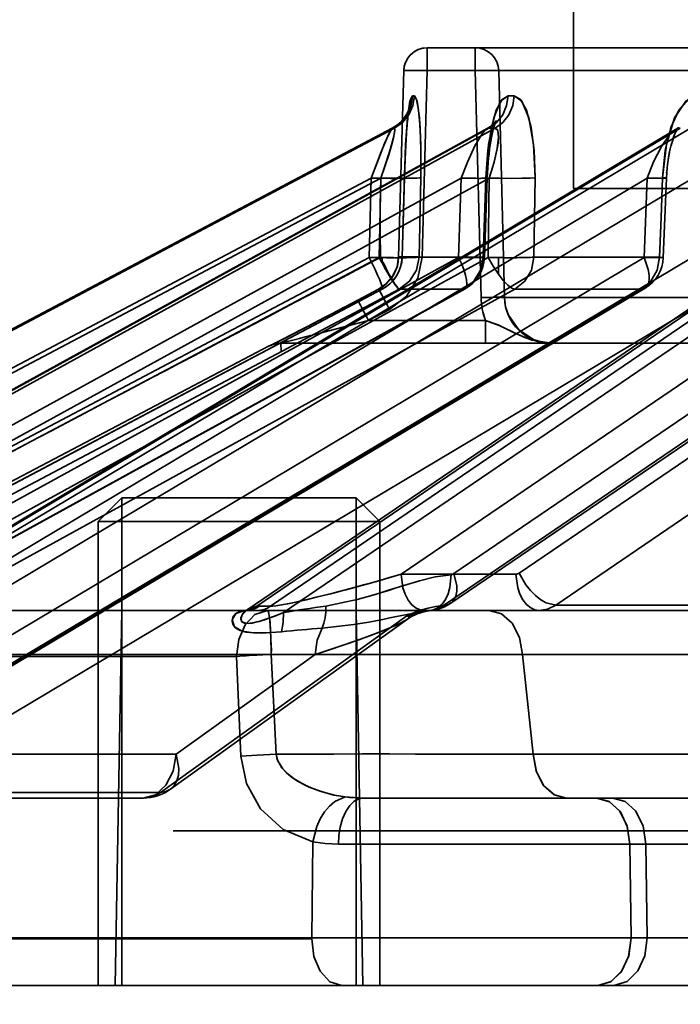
# Model space of a CAD drawing. Header units: millimetres. Extents: x -1465 to 393277, y -3788 to 454312.
# Tile 338 of 656: x 358024 to 358039, y 11639 to 11660. Entities that reach past the tile are written whole.
import ezdxf

# ---------------------------------------------------------------- set-up
doc = ezdxf.new("R2010")
doc.units = ezdxf.units.MM
doc.header["$XCLIPFRAME"] = 2
for name, color, linetype in [('AHU03-3-68634OBJ', 8, 'Continuous'), ('EC-MTR_250-0_7OBJ', 8, 'Continuous'), ('HEX_HEAD_SCR_M6X16OBJ', 8, 'Continuous')]:
    doc.layers.add(name, color=color, linetype=linetype)
picture_1 = doc.add_image_def('image1.bmp', size_in_pixel=(951, 911))

msp = doc.modelspace()

# ---------------------------------------------------------------- linework, layer by layer
at = {"layer": 'AHU03-3-68634OBJ', "color": 8, "linetype": 'Continuous', "lineweight": 35, "ltscale": 100}
msp.add_line((358221.129, 11639.827), (357953.129, 11639.827), dxfattribs=at)
at = {"layer": 'EC-MTR_250-0_7OBJ', "color": 8, "linetype": 'Continuous', "lineweight": 35, "ltscale": 100}
for p, q in [((358036.279, 11656.827), (358036.279, 11715.327)), ((358033.159, 11659.34), (358033.159, 11659.827)), ((358084.977, 11659.827), (358033.159, 11659.827)), ((358034.185, 11659.34), (358034.185, 11659.827)), ((358032.659, 11659.341), (358032.551, 11655.364)), ((358032.551, 11655.364), (358032.659, 11659.34)), ((358084.997, 11659.34), (358032.659, 11659.34)), ((358033.05, 11655.364), (358033.159, 11659.34)), ((358034.307, 11654.501), (358034.185, 11659.34)), ((358034.807, 11654.501), (358034.685, 11659.34)), ((358034.685, 11659.34), (358034.807, 11654.501)), ((358032.739, 11658.446), (358032.719, 11658.407)), ((358032.754, 11658.478), (358032.739, 11658.445)), ((358032.764, 11658.505), (358032.754, 11658.478)), ((358032.756, 11658.423), (358032.761, 11658.455)), ((358032.761, 11658.455), (358032.765, 11658.483)), ((358032.77, 11658.522), (358032.764, 11658.504)), ((358032.734, 11658.214), (358032.739, 11658.262)), ((358032.739, 11658.262), (358032.743, 11658.308)), ((358032.748, 11658.349), (358032.752, 11658.388)), ((358032.752, 11658.388), (358032.756, 11658.424)), ((358034.616, 11658.255), (358034.599, 11658.233)), ((358013.341, 11648.027), (358032.417, 11658.115)), ((358032.413, 11658.114), (358013.341, 11648.027)), ((358013.39, 11648.028), (358032.462, 11658.115)), ((358034.44, 11658.105), (358016.106, 11648.021)), ((358016.135, 11648.028), (358034.474, 11658.115)), ((358016.269, 11648.028), (358034.609, 11658.115)), ((358038.456, 11658.083), (358021.572, 11648.007)), ((358021.653, 11648.028), (358038.555, 11658.115)), ((358021.871, 11648.028), (358038.773, 11658.115)), ((358044.306, 11658.044), (358029.321, 11647.842)), ((358029.525, 11647.917), (358044.503, 11658.115)), ((358029.821, 11647.919), (358044.796, 11658.115)), ((358032.526, 11658.186), (358032.472, 11658.148)), ((358032.725, 11658.11), (358032.73, 11658.164)), ((358038.486, 11658.104), (358038.455, 11658.083)), ((358038.504, 11658.119), (358038.485, 11658.103)), ((358032.701, 11657.741), (358032.709, 11657.873)), ((358032.705, 11657.808), (358032.713, 11657.936)), ((358032.709, 11657.873), (358032.717, 11657.996)), ((358032.694, 11657.601), (358032.701, 11657.741)), ((358032.698, 11657.672), (358032.705, 11657.808)), ((358032.681, 11657.299), (358032.687, 11657.453)), ((358032.687, 11657.453), (358032.694, 11657.601)), ((358034.466, 11657.472), (358034.477, 11657.569)), ((358032.676, 11657.138), (358032.681, 11657.299)), ((358034.449, 11657.267), (358034.457, 11657.372)), ((358013.622, 11647.348), (358031.967, 11657.05)), ((358013.824, 11647.348), (358032.169, 11657.05)), ((358016.245, 11647.348), (358033.885, 11657.05)), ((358016.843, 11647.348), (358034.483, 11657.05)), ((358021.592, 11647.348), (358037.849, 11657.05)), ((358022.563, 11647.348), (358038.82, 11657.05)), ((358030.096, 11647.782), (358043.706, 11657.05)), ((358031.967, 11657.05), (358031.919, 11655.357)), ((358032.132, 11655.357), (358032.169, 11657.05)), ((358032.602, 11648.599), (358045.014, 11657.05)), ((358032.672, 11657.057), (358032.624, 11655.364)), ((358032.626, 11655.362), (358032.676, 11657.138)), ((358033.025, 11657.057), (358032.989, 11655.364)), ((358032.989, 11655.364), (358033.025, 11657.057)), ((358033.885, 11657.05), (358033.827, 11655.357)), ((358034.411, 11657.057), (358034.354, 11655.364)), ((358034.381, 11655.358), (358034.438, 11657.05)), ((358034.483, 11657.05), (358034.459, 11655.357)), ((358035.458, 11657.057), (358035.434, 11655.364)), ((358035.434, 11655.364), (358035.458, 11657.057)), ((358037.849, 11657.05), (358037.784, 11655.357)), ((358038.193, 11655.354), (358038.258, 11657.047)), ((358036.279, 11656.827), (358137.979, 11656.827)), ((358012.434, 11645.056), (358031.919, 11655.357)), ((358012.647, 11645.056), (358032.132, 11655.357)), ((358015.091, 11645.056), (358033.827, 11655.357)), ((358015.723, 11645.056), (358034.459, 11655.357)), ((358020.516, 11645.056), (358037.784, 11655.357)), ((358021.542, 11645.056), (358038.81, 11655.357)), ((358032.196, 11655.355), (358032.196, 11655.238)), ((358032.551, 11655.364), (358032.542, 11655.271)), ((358032.624, 11655.364), (358032.551, 11655.364)), ((358034.354, 11655.364), (358032.989, 11655.364)), ((358033.729, 11648.614), (358043.637, 11655.357)), ((358034.677, 11654.998), (358034.677, 11655.353)), ((358035.122, 11648.622), (358045.018, 11655.357)), ((358038.112, 11655.364), (358035.434, 11655.364)), ((358032.523, 11655.18), (358032.493, 11655.089)), ((358032.543, 11655.272), (358032.523, 11655.179)), ((358032.403, 11654.924), (358032.343, 11654.849)), ((358032.453, 11655.005), (358032.402, 11654.924)), ((358012.568, 11644.299), (358032.2, 11654.678)), ((358012.712, 11644.376), (358032.198, 11654.677)), ((358013.08, 11644.376), (358032.565, 11654.677)), ((358015.204, 11644.376), (358033.941, 11654.677)), ((358015.23, 11644.383), (358033.966, 11654.684)), ((358016.294, 11644.376), (358035.03, 11654.677)), ((358020.459, 11644.376), (358037.728, 11654.677)), ((358020.536, 11644.397), (358037.804, 11654.698)), ((358022.23, 11644.376), (358039.496, 11654.677)), ((358032.122, 11654.677), (358031.6, 11654.402)), ((358032.122, 11654.677), (358031.678, 11654.443)), ((358032.122, 11654.677), (358031.678, 11654.443)), ((358032.203, 11654.726), (358032.122, 11654.677)), ((358032.198, 11654.677), (358032.122, 11654.677)), ((358032.277, 11654.784), (358032.202, 11654.725)), ((358032.344, 11654.85), (358032.276, 11654.783)), ((358033.941, 11654.677), (358032.565, 11654.677)), ((358033.505, 11647.934), (358043.414, 11654.677)), ((358033.661, 11647.981), (358043.568, 11654.723)), ((358037.728, 11654.677), (358035.03, 11654.677)), ((358035.899, 11647.942), (358045.794, 11654.677)), ((358039.687, 11654.501), (358034.807, 11654.501)), ((358031.342, 11654.267), (358031.14, 11654.162)), ((358031.6, 11654.402), (358031.342, 11654.267)), ((358031.377, 11654.286), (358031.342, 11654.267)), ((358031.91, 11654.014), (358032.355, 11654.248)), ((358032.355, 11654.248), (358032.354, 11654.247)), ((358030.984, 11654.08), (358030.837, 11654.003)), ((358031.14, 11654.162), (358030.984, 11654.08)), ((358030.596, 11653.878), (358030.473, 11653.814)), ((358030.726, 11653.946), (358030.596, 11653.878)), ((358030.837, 11654.003), (358030.726, 11653.946)), ((358030.753, 11653.96), (358030.726, 11653.946)), ((358034.402, 11654.014), (358031.91, 11654.014)), ((358034.402, 11654.014), (358034.402, 11653.527)), ((358030.192, 11653.669), (358029.971, 11653.555)), ((358030.473, 11653.814), (358030.173, 11653.659)), ((358029.791, 11653.47), (358011.689, 11643.942)), ((358029.791, 11653.47), (358029.8, 11653.47)), ((358029.829, 11653.484), (358029.828, 11653.483)), ((358029.852, 11653.495), (358029.839, 11653.489)), ((358029.886, 11653.512), (358029.852, 11653.495)), ((358029.986, 11653.563), (358029.886, 11653.512)), ((358030.024, 11653.527), (358034.402, 11653.527)), ((358034.402, 11653.527), (358035.806, 11653.527)), ((358035.806, 11653.527), (358085.142, 11653.527)), ((358035.049, 11648.599), (358032.602, 11648.599)), ((358029.296, 11647.827), (358021.705, 11647.827)), ((358026.646, 11647.827), (358026.506, 11639.827)), ((358029.289, 11647.826), (358029.292, 11647.827)), ((358029.296, 11647.829), (358029.291, 11647.827)), ((358029.533, 11647.827), (358029.296, 11647.827)), ((358029.321, 11647.842), (358029.306, 11647.833)), ((358039.562, 11647.827), (358029.533, 11647.827)), ((358029.584, 11647.919), (358029.821, 11647.919)), ((358031.646, 11647.827), (358031.786, 11639.827)), ((358042.656, 11647.942), (358035.899, 11647.942)), ((358027.471, 11643.942), (358032.727, 11647.712)), ((358027.686, 11644.015), (358032.737, 11647.64)), ((358032.738, 11647.64), (358032.813, 11647.689)), ((358032.812, 11647.688), (358032.893, 11647.731)), ((358029.095, 11646.845), (358020.953, 11646.845)), ((358030.769, 11646.889), (358023.226, 11646.89)), ((358030.769, 11646.89), (358027.808, 11644.765)), ((358029.187, 11644.717), (358029.095, 11646.845)), ((358029.937, 11644.763), (358029.833, 11646.891)), ((358042.735, 11646.889), (358035.193, 11646.89)), ((358035.193, 11646.89), (358035.415, 11644.765)), ((358035.415, 11644.765), (358035.193, 11646.89)), ((358027.808, 11644.765), (358023.261, 11644.765)), ((358039.963, 11644.765), (358035.415, 11644.765)), ((358027.103, 11643.827), (358020.826, 11643.827)), ((358027.471, 11643.942), (358021.392, 11643.942)), ((358031.797, 11643.827), (358036.775, 11643.827)), ((358036.775, 11643.827), (358037.114, 11643.827)), ((358037.114, 11643.827), (358050.775, 11643.827)), ((358154.262, 11643.127), (358027.742, 11643.127)), ((358030.697, 11640.845), (358030.72, 11642.889)), ((358031.266, 11642.845), (358078.286, 11642.845)), ((358037.505, 11640.845), (358037.481, 11642.845)), ((358037.821, 11642.845), (358037.846, 11640.845)), ((358030.697, 11640.845), (358010.783, 11640.845)), ((358030.697, 11640.827), (358010.783, 11640.827)), ((358040.257, 11640.845), (358030.697, 11640.845)), ((358011.723, 11639.827), (358036.798, 11639.827)), ((358037.139, 11639.827), (358036.798, 11639.827)), ((358037.139, 11639.827), (358076.899, 11639.827))]:
    msp.add_line(p, q, dxfattribs=at)
at = {"layer": 'EC-MTR_250-0_7OBJ', "color": 8, "linetype": 'Continuous', "lineweight": 35, "ltscale": 100, "flags": 128}
for points in [[(358033.02, 11659.807), (358032.954, 11659.783), (358032.892, 11659.75), (358032.836, 11659.709), (358032.786, 11659.66), (358032.743, 11659.605), (358032.708, 11659.544), (358032.682, 11659.479), (358032.666, 11659.411), (358032.659, 11659.341)], [(358033.159, 11659.827), (358033.088, 11659.822), (358033.02, 11659.807)], [(358032.659, 11659.34), (358032.676, 11659.344), (358032.691, 11659.344), (358032.712, 11659.345), (358032.736, 11659.346), (358032.798, 11659.346), (358032.875, 11659.346), (358032.963, 11659.344), (358033.059, 11659.343), (358033.159, 11659.34)], [(358033.159, 11659.34), (358033.059, 11659.343), (358032.963, 11659.344), (358032.875, 11659.346), (358032.798, 11659.346), (358032.736, 11659.346), (358032.712, 11659.345), (358032.691, 11659.344), (358032.676, 11659.344), (358032.665, 11659.343)], [(358034.185, 11659.34), (358034.28, 11659.342), (358034.372, 11659.344), (358034.457, 11659.345), (358034.531, 11659.345), (358034.594, 11659.345), (358034.619, 11659.344), (358034.641, 11659.344), (358034.658, 11659.343), (358034.672, 11659.342), (358034.685, 11659.34)], [(358032.462, 11658.115), (358032.631, 11658.234), (358032.768, 11658.4), (358032.855, 11658.597), (358032.887, 11658.802)], [(358032.672, 11657.057), (358032.694, 11657.637), (358032.723, 11658.127), (358032.76, 11658.5), (358032.8, 11658.727), (358032.843, 11658.802)], [(358032.843, 11658.802), (358032.79, 11658.686), (358032.741, 11658.332), (358032.7, 11657.768), (358032.672, 11657.057)], [(358032.887, 11658.802), (358032.876, 11658.802), (358032.843, 11658.802)], [(358032.887, 11658.802), (358032.944, 11658.686), (358032.994, 11658.332), (358033.024, 11657.768), (358033.025, 11657.057)], [(358033.025, 11657.057), (358033.027, 11657.637), (358033.009, 11658.127), (358032.976, 11658.5), (358032.933, 11658.727), (358032.887, 11658.802)], [(358034.411, 11657.057), (358034.452, 11657.637), (358034.529, 11658.127), (358034.633, 11658.5), (358034.755, 11658.727), (358034.884, 11658.802)], [(358034.884, 11658.802), (358034.724, 11658.686), (358034.578, 11658.332), (358034.468, 11657.768), (358034.411, 11657.057)], [(358034.474, 11658.115), (358034.637, 11658.234), (358034.769, 11658.4), (358034.853, 11658.597), (358034.884, 11658.802)], [(358034.609, 11658.115), (358034.771, 11658.234), (358034.902, 11658.4), (358034.986, 11658.597), (358035.016, 11658.802)], [(358035.016, 11658.802), (358035.18, 11658.686), (358035.327, 11658.332), (358035.427, 11657.768), (358035.458, 11657.057)], [(358035.458, 11657.057), (358035.44, 11657.637), (358035.374, 11658.127), (358035.273, 11658.5), (358035.149, 11658.727), (358035.016, 11658.802)], [(358038.176, 11657.057), (358038.235, 11657.637), (358038.355, 11658.127), (358038.524, 11658.5), (358038.723, 11658.727), (358038.933, 11658.802)], [(358038.933, 11658.802), (358038.673, 11658.686), (358038.435, 11658.332), (358038.26, 11657.768), (358038.176, 11657.057)], [(358032.765, 11658.482), (358032.768, 11658.505), (358032.772, 11658.522), (358032.774, 11658.533), (358032.77, 11658.522)], [(358032.719, 11658.407), (358032.692, 11658.363), (358032.659, 11658.318), (358032.62, 11658.272), (358032.575, 11658.228), (358032.526, 11658.186), (358032.472, 11658.148), (358032.413, 11658.114)], [(358032.73, 11658.163), (358032.734, 11658.215), (358032.739, 11658.262)], [(358032.743, 11658.307), (358032.748, 11658.35), (358032.752, 11658.388)], [(358034.557, 11658.048), (358034.572, 11658.106), (358034.586, 11658.157), (358034.6, 11658.2), (358034.611, 11658.234), (358034.621, 11658.257), (358034.627, 11658.272), (358034.616, 11658.255), (358034.599, 11658.233), (358034.574, 11658.205), (358034.539, 11658.173), (358034.494, 11658.139)], [(358032.413, 11658.114), (358032.353, 11658.016), (358032.251, 11657.784), (358032.118, 11657.449), (358031.967, 11657.05)], [(358032.414, 11658.114), (358032.375, 11658.058), (358032.342, 11657.993), (358032.256, 11657.796), (358032.179, 11657.605), (358032.077, 11657.343), (358031.967, 11657.05)], [(358032.169, 11657.05), (358032.262, 11657.314), (358032.338, 11657.546), (358032.399, 11657.747), (358032.441, 11657.908), (358032.465, 11658.019), (358032.472, 11658.079), (358032.462, 11658.115)], [(358032.169, 11657.05), (358032.287, 11657.385), (358032.379, 11657.679), (358032.442, 11657.913), (358032.47, 11658.063), (358032.462, 11658.115)], [(358032.417, 11658.115), (358032.428, 11658.115), (358032.462, 11658.115)], [(358032.418, 11658.115), (358032.429, 11658.115), (358032.463, 11658.115)], [(358032.713, 11657.936), (358032.721, 11658.054), (358032.725, 11658.11)], [(358032.717, 11657.997), (358032.721, 11658.055), (358032.725, 11658.111)], [(358033.885, 11657.05), (358034.018, 11657.391), (358034.176, 11657.734), (358034.329, 11657.992), (358034.44, 11658.105)], [(358034.539, 11658.173), (358034.494, 11658.139), (358034.439, 11658.104)], [(358034.439, 11658.105), (358034.449, 11658.109), (358034.474, 11658.115)], [(358034.439, 11658.104), (358034.452, 11658.11), (358034.463, 11658.114), (358034.474, 11658.115)], [(358034.483, 11657.05), (358034.567, 11657.314), (358034.626, 11657.546), (358034.664, 11657.747), (358034.68, 11657.908), (358034.675, 11658.019), (358034.658, 11658.079), (358034.609, 11658.115)], [(358034.483, 11657.05), (358034.587, 11657.385), (358034.653, 11657.679), (358034.68, 11657.913), (358034.664, 11658.063), (358034.609, 11658.115)], [(358034.488, 11657.662), (358034.501, 11657.75), (358034.514, 11657.833), (358034.528, 11657.911), (358034.543, 11657.982), (358034.557, 11658.048), (358034.572, 11658.106)], [(358037.849, 11657.05), (358037.984, 11657.397), (358038.151, 11657.723), (358038.306, 11657.946), (358038.456, 11658.083)], [(358038.341, 11657.673), (358038.363, 11657.761), (358038.386, 11657.839), (358038.409, 11657.91), (358038.433, 11657.972), (358038.456, 11658.026), (358038.476, 11658.068), (358038.494, 11658.099), (358038.506, 11658.118), (358038.512, 11658.127), (358038.504, 11658.118)], [(358038.359, 11657.746), (358038.379, 11657.816), (358038.399, 11657.881), (358038.42, 11657.941), (358038.441, 11657.993), (358038.461, 11658.038), (358038.479, 11658.074), (358038.495, 11658.101)], [(358038.456, 11658.083), (358038.49, 11658.101), (358038.524, 11658.111), (358038.555, 11658.115)], [(358034.477, 11657.569), (358034.488, 11657.663), (358034.501, 11657.751)], [(358038.258, 11657.047), (358038.265, 11657.162), (358038.274, 11657.275), (358038.287, 11657.382), (358038.303, 11657.485), (358038.321, 11657.583), (358038.341, 11657.675)], [(358034.457, 11657.372), (358034.466, 11657.473), (358034.477, 11657.57)], [(358038.264, 11657.151), (358038.272, 11657.249), (358038.282, 11657.342), (358038.295, 11657.431), (358038.308, 11657.516), (358038.324, 11657.596)], [(358034.438, 11657.05), (358034.443, 11657.16), (358034.449, 11657.268)], [(358034.438, 11657.05), (358034.443, 11657.16), (358034.449, 11657.267)], [(358031.967, 11657.05), (358032.106, 11657.047), (358032.244, 11657.044), (358032.375, 11657.043), (358032.434, 11657.043), (358032.488, 11657.044), (358032.536, 11657.044), (358032.577, 11657.045), (358032.611, 11657.047), (358032.637, 11657.048), (358032.657, 11657.05), (358032.668, 11657.052), (358032.675, 11657.069), (358032.672, 11657.057), (358032.675, 11657.071)], [(358031.967, 11657.05), (358032.106, 11657.047), (358032.244, 11657.044), (358032.375, 11657.043), (358032.434, 11657.043), (358032.488, 11657.044), (358032.536, 11657.044), (358032.577, 11657.045), (358032.611, 11657.047), (358032.637, 11657.048), (358032.657, 11657.05), (358032.668, 11657.052), (358032.675, 11657.069), (358032.672, 11657.057), (358032.675, 11657.071)], [(358032.169, 11657.05), (358032.158, 11656.476), (358032.154, 11655.912), (358032.164, 11655.356)], [(358032.232, 11657.048), (358032.508, 11657.044), (358032.642, 11657.043), (358032.763, 11657.044), (358032.865, 11657.046), (358032.944, 11657.049), (358032.997, 11657.052), (358033.025, 11657.057)], [(358033.885, 11657.05), (358034.015, 11657.047), (358034.14, 11657.044), (358034.198, 11657.044), (358034.251, 11657.043), (358034.299, 11657.043), (358034.341, 11657.044), (358034.375, 11657.044), (358034.402, 11657.045), (358034.422, 11657.047), (358034.434, 11657.049), (358034.411, 11657.057)], [(358033.885, 11657.05), (358033.992, 11657.047), (358034.096, 11657.045), (358034.193, 11657.044), (358034.278, 11657.043), (358034.315, 11657.044), (358034.348, 11657.044), (358034.375, 11657.044), (358034.398, 11657.045), (358034.416, 11657.046), (358034.428, 11657.047), (358034.438, 11657.05)], [(358034.438, 11657.05), (358034.423, 11657.055), (358034.411, 11657.057)], [(358034.701, 11657.045), (358034.947, 11657.043), (358035.176, 11657.045), (358035.351, 11657.05), (358035.458, 11657.057)], [(358037.849, 11657.05), (358037.966, 11657.047), (358038.021, 11657.045), (358038.072, 11657.044), (358038.119, 11657.044), (358038.16, 11657.043), (358038.195, 11657.043), (358038.222, 11657.044), (358038.242, 11657.044), (358038.254, 11657.045), (358038.244, 11657.05), (358038.227, 11657.052), (358038.204, 11657.054), (358038.176, 11657.057)], [(358037.849, 11657.05), (358037.93, 11657.047), (358038.008, 11657.046), (358038.079, 11657.044), (358038.141, 11657.044), (358038.168, 11657.043), (358038.192, 11657.043), (358038.212, 11657.044), (358038.228, 11657.044), (358038.241, 11657.044), (358038.256, 11657.046)], [(358038.179, 11657.056), (358038.146, 11656.21), (358038.112, 11655.364)], [(358038.258, 11657.047), (358038.246, 11657.05), (358038.224, 11657.052), (358038.21, 11657.054), (358038.176, 11657.057)], [(358031.919, 11655.357), (358032.203, 11655.352), (358032.433, 11655.351), (358032.583, 11655.355), (358032.624, 11655.364)], [(358031.919, 11655.357), (358032.106, 11655.353), (358032.294, 11655.351), (358032.464, 11655.351), (358032.587, 11655.356), (358032.624, 11655.364)], [(358032.198, 11654.677), (358032.204, 11654.686), (358032.203, 11654.708), (358032.198, 11654.731), (358032.19, 11654.76), (358032.178, 11654.794), (358032.164, 11654.834), (358032.146, 11654.878), (358032.102, 11654.981), (358032.048, 11655.097), (358031.919, 11655.357)], [(358032.122, 11654.677), (358032.295, 11654.8), (358032.429, 11654.963), (358032.516, 11655.154), (358032.551, 11655.364)], [(358032.989, 11655.364), (358032.962, 11655.36), (358032.923, 11655.357), (358032.875, 11655.355), (358032.823, 11655.353), (358032.769, 11655.352), (358032.716, 11655.351), (358032.663, 11655.351), (358032.613, 11655.351), (358032.565, 11655.351), (358032.52, 11655.351), (358032.478, 11655.351), (358032.439, 11655.352), (358032.403, 11655.352), (358032.37, 11655.352), (358032.34, 11655.353), (358032.311, 11655.353), (358032.282, 11655.354), (358032.251, 11655.354), (358032.221, 11655.355), (358032.191, 11655.356), (358032.164, 11655.356)], [(358032.164, 11655.356), (358032.171, 11655.303), (358032.21, 11655.253), (358032.252, 11655.2), (358032.276, 11655.133), (358032.312, 11655.065), (358032.35, 11654.994), (358032.39, 11654.923), (358032.43, 11654.854), (358032.471, 11654.789), (358032.51, 11654.733), (358032.543, 11654.693), (358032.565, 11654.677)], [(358032.355, 11654.248), (358032.716, 11654.529), (358032.957, 11654.915), (358033.05, 11655.365)], [(358033.051, 11655.364), (358032.958, 11655.366), (358032.863, 11655.368), (358032.772, 11655.369), (358032.691, 11655.37), (358032.656, 11655.37), (358032.626, 11655.369), (358032.601, 11655.369), (358032.581, 11655.368), (358032.566, 11655.367), (358032.551, 11655.364)], [(358032.989, 11655.364), (358032.931, 11655.083), (358032.784, 11654.848), (358032.565, 11654.677)], [(358034.354, 11655.364), (358034.375, 11655.355), (358034.282, 11655.351), (358034.09, 11655.352), (358033.827, 11655.357)], [(358033.941, 11654.677), (358033.961, 11654.681), (358033.977, 11654.692), (358033.999, 11654.731), (358034.005, 11654.76), (358034.006, 11654.794), (358033.998, 11654.878), (358033.975, 11654.981), (358033.938, 11655.097), (358033.888, 11655.224), (358033.827, 11655.357)], [(358034.354, 11655.364), (358034.299, 11655.088), (358034.156, 11654.85), (358033.941, 11654.677)], [(358034.459, 11655.357), (358034.564, 11655.17), (358034.677, 11654.998)], [(358035.434, 11655.364), (358035.395, 11655.361), (358035.351, 11655.358), (358035.303, 11655.356), (358035.254, 11655.355), (358035.205, 11655.353), (358035.158, 11655.352), (358035.112, 11655.352), (358035.068, 11655.351), (358035.027, 11655.351), (358034.989, 11655.351), (358034.952, 11655.351), (358034.919, 11655.351), (358034.89, 11655.351), (358034.861, 11655.351), (358034.831, 11655.351), (358034.799, 11655.351), (358034.765, 11655.352), (358034.733, 11655.352), (358034.705, 11655.352), (358034.677, 11655.353)], [(358035.434, 11655.364), (358035.38, 11655.088), (358035.24, 11654.85), (358035.03, 11654.677)], [(358038.112, 11655.364), (358038.061, 11655.088), (358037.927, 11654.849), (358037.728, 11654.677)], [(358037.728, 11654.677), (358037.792, 11654.692), (358037.842, 11654.731), (358037.876, 11654.794), (358037.892, 11654.878), (358037.891, 11654.981), (358037.872, 11655.097), (358037.784, 11655.357)], [(358038.112, 11655.364), (358038.191, 11655.355), (358038.157, 11655.351), (358038.015, 11655.352), (358037.784, 11655.357)], [(358032.196, 11655.238), (358032.259, 11655.124), (358032.321, 11655.018), (358032.379, 11654.922), (358032.432, 11654.838), (358032.478, 11654.771), (358032.517, 11654.72), (358032.533, 11654.702), (358032.546, 11654.689), (358032.557, 11654.68)], [(358032.493, 11655.091), (358032.453, 11655.004), (358032.403, 11654.924)], [(358035.03, 11654.677), (358034.998, 11654.684), (358034.962, 11654.701), (358034.877, 11654.765), (358034.78, 11654.866), (358034.677, 11654.998)], [(358032.355, 11654.247), (358032.313, 11654.328), (358032.269, 11654.409), (358032.228, 11654.487), (358032.191, 11654.556), (358032.161, 11654.611), (358032.149, 11654.633), (358032.139, 11654.65), (358032.131, 11654.663), (358032.126, 11654.671), (358032.12, 11654.686)], [(358034.807, 11654.501), (358034.794, 11654.503), (358034.781, 11654.504), (358034.763, 11654.505), (358034.741, 11654.505), (358034.716, 11654.506), (358034.654, 11654.506), (358034.579, 11654.506), (358034.494, 11654.505), (358034.402, 11654.503), (358034.307, 11654.501)], [(358035.806, 11653.527), (358035.61, 11653.547), (358035.426, 11653.604), (358035.111, 11653.813), (358034.893, 11654.123), (358034.831, 11654.305), (358034.807, 11654.501)], [(358029.8, 11653.47), (358029.815, 11653.476), (358029.825, 11653.481), (358029.838, 11653.488), (358029.853, 11653.495), (358029.889, 11653.513), (358029.909, 11653.524), (358029.932, 11653.535), (358029.98, 11653.56), (358030.032, 11653.587), (358030.088, 11653.615), (358030.204, 11653.675), (358030.327, 11653.738), (358030.454, 11653.804), (358030.585, 11653.872), (358030.854, 11654.012), (358031.127, 11654.155), (358031.678, 11654.443)], [(358031.678, 11654.443), (358031.266, 11654.227), (358030.906, 11654.039), (358030.593, 11653.876), (358030.282, 11653.715), (358030.044, 11653.593), (358029.866, 11653.502), (358029.8, 11653.47)], [(358031.678, 11654.443), (358031.687, 11654.429), (358031.694, 11654.416), (358031.704, 11654.399), (358031.716, 11654.377), (358031.746, 11654.322), (358031.783, 11654.253), (358031.825, 11654.175), (358031.868, 11654.094), (358031.91, 11654.014)], [(358031.91, 11654.014), (358031.358, 11653.869), (358030.819, 11653.729), (358030.559, 11653.661), (358030.436, 11653.63), (358030.321, 11653.6), (358030.265, 11653.586), (358030.213, 11653.572), (358030.165, 11653.56), (358030.122, 11653.549), (358030.086, 11653.54), (358030.058, 11653.533), (358030.048, 11653.531), (358030.04, 11653.524), (358030.048, 11653.363)], [(358035.806, 11653.527), (358035.389, 11653.592), (358035.029, 11653.741), (358034.672, 11653.916), (358034.402, 11654.014)], [(358035.806, 11653.527), (358035.511, 11653.561), (358035.221, 11653.656), (358034.961, 11653.778), (358034.695, 11653.906), (358034.402, 11654.014)], [(358029.839, 11653.489), (358029.829, 11653.484)], [(358029.834, 11653.486), (358029.851, 11653.493), (358029.864, 11653.498), (358029.878, 11653.503), (358029.895, 11653.508), (358029.912, 11653.512), (358029.93, 11653.516), (358029.949, 11653.52), (358029.969, 11653.523), (358029.99, 11653.525), (358030.011, 11653.527), (358030.032, 11653.527)], [(358029.99, 11653.525), (358030.011, 11653.527), (358030.032, 11653.527)], [(358032.602, 11648.599), (358032.342, 11648.523), (358032.099, 11648.452), (358031.872, 11648.388), (358031.66, 11648.33), (358031.462, 11648.276), (358031.278, 11648.228), (358031.105, 11648.184), (358030.944, 11648.144), (358030.795, 11648.107), (358030.656, 11648.074), (358030.526, 11648.043), (358030.406, 11648.015), (358030.294, 11647.991), (358030.191, 11647.97), (358030.095, 11647.952), (358030.008, 11647.937), (358029.931, 11647.927), (358029.868, 11647.921), (358029.821, 11647.919)], [(358032.602, 11648.599), (358032.337, 11648.521), (358032.079, 11648.448), (358031.833, 11648.379), (358031.602, 11648.316), (358031.386, 11648.258), (358031.18, 11648.204), (358030.94, 11648.143), (358030.739, 11648.093), (358030.579, 11648.056), (358030.455, 11648.028), (358030.362, 11648.007), (358030.219, 11647.978), (358030.055, 11647.947), (358029.931, 11647.928), (358029.821, 11647.919)], [(358030.997, 11647.919), (358031.666, 11648.059), (358031.999, 11648.154), (358032.165, 11648.205), (358032.331, 11648.256), (358032.497, 11648.309), (358032.663, 11648.362), (358032.996, 11648.461), (358033.331, 11648.541), (358033.667, 11648.59)], [(358033.667, 11648.59), (358033.331, 11648.541), (358032.996, 11648.461), (358032.663, 11648.362), (358032.497, 11648.309), (358032.331, 11648.257), (358032.165, 11648.205), (358031.999, 11648.154), (358031.666, 11648.059), (358030.997, 11647.919)], [(358032.602, 11648.599), (358032.642, 11648.311), (358032.69, 11648.173), (358032.755, 11648.05), (358032.834, 11647.95), (358032.922, 11647.879), (358033.011, 11647.84), (358033.098, 11647.827)], [(358033.098, 11647.827), (358033.011, 11647.839), (358032.923, 11647.879), (358032.835, 11647.95), (358032.755, 11648.049), (358032.69, 11648.172), (358032.643, 11648.311), (358032.602, 11648.599)], [(358033.667, 11648.591), (358033.642, 11648.316), (358033.604, 11648.183), (358033.548, 11648.063), (358033.477, 11647.964), (358033.396, 11647.89), (358033.31, 11647.844), (358033.222, 11647.823)], [(358033.505, 11647.934), (358033.595, 11647.949), (358033.671, 11647.988), (358033.73, 11648.051), (358033.771, 11648.135), (358033.791, 11648.237), (358033.791, 11648.354), (358033.729, 11648.614)], [(358033.729, 11648.614), (358033.709, 11648.603), (358033.688, 11648.595), (358033.667, 11648.591)], [(358035.049, 11648.599), (358035.068, 11648.601), (358035.122, 11648.622)], [(358035.049, 11648.599), (358035.089, 11648.312), (358035.136, 11648.174), (358035.2, 11648.052), (358035.279, 11647.952), (358035.366, 11647.881), (358035.456, 11647.84), (358035.545, 11647.827)], [(358035.899, 11647.942), (358035.698, 11647.992), (358035.584, 11648.055), (358035.47, 11648.143), (358035.361, 11648.25), (358035.264, 11648.371), (358035.122, 11648.622)], [(358033.229, 11647.823), (358033.305, 11647.834), (358033.38, 11647.851), (358033.454, 11647.875), (358033.525, 11647.904), (358033.594, 11647.94), (358033.661, 11647.981)], [(358030.051, 11647.373), (358029.829, 11647.354), (358029.63, 11647.345), (358029.453, 11647.347), (358029.3, 11647.364), (358029.175, 11647.398), (358029.081, 11647.449), (358029.022, 11647.519), (358029, 11647.599), (358029.017, 11647.682), (358029.071, 11647.754), (358029.156, 11647.804), (358029.265, 11647.826)], [(358029.265, 11647.826), (358029.083, 11647.763), (358029.002, 11647.629), (358029.048, 11647.479), (358029.214, 11647.382), (358029.454, 11647.347), (358029.719, 11647.348), (358030.051, 11647.373)], [(358029.095, 11646.845), (358029.146, 11647.21), (358029.277, 11647.517), (358029.483, 11647.738), (358029.755, 11647.827)], [(358029.525, 11647.917), (358029.342, 11647.855), (358029.251, 11647.781), (358029.214, 11647.731), (358029.186, 11647.639), (358029.206, 11647.586), (358029.266, 11647.554), (358029.344, 11647.549), (358029.431, 11647.559), (358029.527, 11647.581), (358029.597, 11647.6), (358029.733, 11647.644), (358029.84, 11647.683), (358029.962, 11647.729), (358030.096, 11647.782)], [(358029.525, 11647.917), (358029.32, 11647.841), (358029.232, 11647.759), (358029.188, 11647.663), (358029.206, 11647.586), (358029.315, 11647.548), (358029.436, 11647.56), (358029.579, 11647.595), (358029.738, 11647.646), (358029.908, 11647.708), (358030.096, 11647.782)], [(358029.525, 11647.917), (358029.399, 11647.849), (358029.265, 11647.826)], [(358029.265, 11647.826), (358029.399, 11647.849), (358029.525, 11647.917)], [(358029.296, 11647.827), (358029.276, 11647.827), (358029.265, 11647.826)], [(358029.296, 11647.827), (358029.396, 11647.837), (358029.492, 11647.868), (358029.584, 11647.919)], [(358029.306, 11647.833), (358029.296, 11647.828)], [(358029.525, 11647.917), (358029.545, 11647.918), (358029.565, 11647.919), (358029.584, 11647.919)], [(358029.533, 11647.827), (358029.607, 11647.833), (358029.681, 11647.85), (358029.753, 11647.879), (358029.821, 11647.919)], [(358029.821, 11647.919), (358029.753, 11647.879), (358029.681, 11647.85), (358029.606, 11647.833), (358029.533, 11647.827)], [(358029.833, 11646.891), (358029.843, 11646.999), (358029.823, 11647.12), (358029.826, 11647.242), (358029.821, 11647.369), (358029.813, 11647.496), (358029.803, 11647.617), (358029.79, 11647.722), (358029.774, 11647.798), (358029.755, 11647.827)], [(358029.755, 11647.827), (358029.768, 11647.812), (358029.783, 11647.762), (358029.796, 11647.676), (358029.809, 11647.556), (358029.819, 11647.407), (358029.826, 11647.238), (358029.831, 11647.064), (358029.833, 11646.891)], [(358030.051, 11647.373), (358030.092, 11647.568), (358030.096, 11647.782)], [(358030.096, 11647.782), (358030.092, 11647.567), (358030.051, 11647.373)], [(358030.921, 11647.449), (358030.959, 11647.554), (358030.985, 11647.67), (358030.997, 11647.794), (358030.997, 11647.919)], [(358033.223, 11647.823), (358033.008, 11647.795), (358032.767, 11647.751), (358032.502, 11647.696), (358032.361, 11647.667), (358032.216, 11647.637), (358032.067, 11647.609), (358031.913, 11647.58), (358031.595, 11647.527), (358030.921, 11647.45)], [(358032.727, 11647.712), (358032.85, 11647.771), (358033.015, 11647.831), (358033.181, 11647.878), (358033.337, 11647.911), (358033.505, 11647.934)], [(358032.727, 11647.712), (358032.766, 11647.717), (358032.808, 11647.727), (358032.855, 11647.74), (358032.904, 11647.754), (358032.956, 11647.768), (358033.009, 11647.782), (358033.063, 11647.795), (358033.117, 11647.806), (358033.171, 11647.816), (358033.222, 11647.823)], [(358033.222, 11647.823), (358033.103, 11647.803), (358032.971, 11647.77), (358032.842, 11647.733), (358032.727, 11647.712)], [(358032.89, 11647.73), (358032.977, 11647.766), (358033.063, 11647.793), (358033.149, 11647.812)], [(358032.972, 11647.764), (358033.056, 11647.792), (358033.14, 11647.811)], [(358033.152, 11647.813), (358033.177, 11647.817), (358033.203, 11647.82), (358033.229, 11647.823)], [(358033.505, 11647.934), (358033.415, 11647.879), (358033.32, 11647.841), (358033.222, 11647.823)], [(358034.483, 11647.827), (358034.745, 11647.757), (358034.97, 11647.556), (358035.127, 11647.253), (358035.193, 11646.89)], [(358035.899, 11647.942), (358035.727, 11647.856), (358035.545, 11647.827)], [(358030.769, 11646.889), (358031.009, 11646.968), (358031.41, 11647.101), (358031.716, 11647.208), (358031.938, 11647.289), (358032.137, 11647.365), (358032.327, 11647.44), (358032.468, 11647.5), (358032.585, 11647.554), (358032.691, 11647.61), (358032.758, 11647.655), (358032.782, 11647.693), (358032.727, 11647.712)], [(358032.727, 11647.712), (358032.781, 11647.692), (358032.756, 11647.654), (358032.688, 11647.608), (358032.577, 11647.551), (358032.461, 11647.497), (358032.317, 11647.436), (358032.123, 11647.359), (358031.927, 11647.285), (358031.703, 11647.203), (358031.392, 11647.095), (358031.002, 11646.966), (358030.769, 11646.889)], [(358030.921, 11647.449), (358030.816, 11647.19), (358030.769, 11646.889)], [(358029.833, 11646.891), (358029.798, 11646.889), (358029.767, 11646.888), (358029.733, 11646.887), (358029.696, 11646.885), (358029.656, 11646.883), (358029.617, 11646.881), (358029.576, 11646.879), (358029.53, 11646.876), (358029.479, 11646.873), (358029.424, 11646.87), (358029.366, 11646.866), (358029.303, 11646.862), (358029.237, 11646.857), (358029.167, 11646.851), (358029.095, 11646.845)], [(358029.833, 11646.891), (358030.572, 11646.89), (358031.611, 11646.89), (358032.452, 11646.89), (358032.967, 11646.89), (358033.794, 11646.89), (358034.629, 11646.891), (358035.193, 11646.89)], [(358027.808, 11644.765), (358027.743, 11644.402), (358027.588, 11644.099), (358027.365, 11643.898), (358027.103, 11643.827)], [(358027.103, 11643.827), (358027.365, 11643.898), (358027.588, 11644.099), (358027.743, 11644.402), (358027.808, 11644.765)], [(358027.471, 11643.942), (358027.586, 11643.964), (358027.685, 11644.014), (358027.764, 11644.091), (358027.822, 11644.192), (358027.856, 11644.315), (358027.865, 11644.454), (358027.808, 11644.765)], [(358027.808, 11644.765), (358027.865, 11644.454), (358027.856, 11644.315), (358027.822, 11644.192), (358027.764, 11644.091), (358027.685, 11644.014), (358027.586, 11643.964), (358027.471, 11643.942)], [(358029.937, 11644.763), (358029.537, 11644.744), (358029.187, 11644.717)], [(358030.72, 11642.889), (358030.088, 11643.158), (358029.608, 11643.597), (358029.304, 11644.138), (358029.187, 11644.717)], [(358035.416, 11644.762), (358035.03, 11644.763), (358034.542, 11644.764), (358033.842, 11644.765), (358033.216, 11644.765), (358032.913, 11644.765), (358032.359, 11644.766), (358031.769, 11644.766), (358031.167, 11644.765), (358030.555, 11644.764), (358029.937, 11644.763)], [(358029.937, 11644.763), (358029.963, 11644.646), (358030.063, 11644.469), (358030.155, 11644.368), (358030.262, 11644.277), (358030.397, 11644.187), (358030.558, 11644.099), (358030.72, 11644.027), (358030.922, 11643.956), (358031.18, 11643.889), (358031.412, 11643.849)], [(358031.412, 11643.849), (358031.169, 11643.891), (358030.857, 11643.977), (358030.645, 11644.059), (358030.492, 11644.133), (358030.325, 11644.233), (358030.193, 11644.334), (358030.08, 11644.448), (358029.973, 11644.621), (358029.937, 11644.763)], [(358036.132, 11643.827), (358035.871, 11643.896), (358035.649, 11644.087), (358035.487, 11644.388), (358035.415, 11644.765)], [(358035.415, 11644.765), (358035.483, 11644.4), (358035.641, 11644.097), (358035.868, 11643.897), (358036.132, 11643.827)], [(358027.471, 11643.942), (358027.358, 11643.881), (358027.237, 11643.842), (358027.103, 11643.827)], [(358027.471, 11643.942), (358027.354, 11643.879), (358027.23, 11643.84), (358027.103, 11643.827)], [(358030.72, 11642.889), (358030.806, 11643.222), (358030.88, 11643.384), (358030.971, 11643.531), (358031.075, 11643.655), (358031.187, 11643.75), (358031.412, 11643.849)], [(358031.797, 11643.827), (358031.701, 11643.811), (358031.603, 11643.758), (358031.509, 11643.667), (358031.424, 11643.54), (358031.355, 11643.384), (358031.305, 11643.208), (358031.276, 11643.025), (358031.265, 11642.845)], [(358031.266, 11642.845), (358031.276, 11643.025), (358031.306, 11643.208), (358031.356, 11643.384), (358031.424, 11643.54), (358031.509, 11643.667), (358031.603, 11643.758), (358031.701, 11643.811), (358031.797, 11643.827)], [(358031.412, 11643.849), (358031.504, 11643.839), (358031.797, 11643.827)], [(358031.797, 11643.827), (358031.698, 11643.828), (358031.412, 11643.849)], [(358036.774, 11643.827), (358037.038, 11643.754), (358037.262, 11643.551), (358037.42, 11643.232), (358037.481, 11642.845)], [(358037.481, 11642.845), (358037.425, 11643.217), (358037.277, 11643.53), (358037.049, 11643.748), (358036.774, 11643.827)], [(358037.114, 11643.827), (358037.378, 11643.754), (358037.602, 11643.551), (358037.76, 11643.232), (358037.821, 11642.845)], [(358030.72, 11642.889), (358030.986, 11642.855), (358031.265, 11642.845)], [(358031.266, 11642.845), (358030.985, 11642.855), (358030.72, 11642.889)], [(358030.697, 11640.827), (358030.745, 11640.449), (358030.878, 11640.131), (358031.086, 11639.908), (358031.338, 11639.827)], [(358030.698, 11640.827), (358030.745, 11640.45), (358030.878, 11640.131), (358031.086, 11639.908), (358031.338, 11639.827)], [(358037.506, 11640.845), (358037.457, 11640.462), (358037.311, 11640.138), (358037.08, 11639.91), (358036.799, 11639.827)], [(358036.799, 11639.827), (358037.068, 11639.903), (358037.295, 11640.115), (358037.451, 11640.446), (358037.505, 11640.844)], [(358037.846, 11640.845), (358037.797, 11640.462), (358037.651, 11640.138), (358037.42, 11639.91), (358037.139, 11639.827)]]:
    msp.add_lwpolyline(points, dxfattribs=at)
msp.add_lwpolyline([(358038.506, 11658.119), (358038.512, 11658.127)], close=True, dxfattribs=at)
at = {"layer": 'EC-MTR_250-0_7OBJ', "color": 8, "linetype": 'Continuous', "lineweight": 35, "ltscale": 100}
for centre, radius, start, end in [((358033.159, 11659.327), 0.5, 90.0229, 178.5245), ((358034.185, 11659.327), 0.5, 1.4745, 89.9904), ((358032.042, 11658.822), 0.801, 297.9292, 358.5468), ((358034.95, 11667.346), 8.544, 269.5569, 270.4431), ((358034.95, 11667.227), 8.426, 269.5507, 270.4493), ((358034.541, 11666.911), 8.797, 269.5633, 270.4367), ((358034.541, 11666.789), 8.675, 269.5572, 270.4428), ((358032.7, 11678.754), 21.711, 268.5984, 268.7666), ((358034.965, 11676.12), 19.077, 268.5531, 269.2079), ((362720.246, 2748.493), 10065.303, 117.7598493, 117.8854687), ((358032.663, 11677.065), 21.715, 268.6004, 268.7686), ((358040.227, 11659.63), 9.153, 207.8266, 208.6695), ((358031.824, 11655.384), 0.8, 297.8385, 358.528), ((358031.826, 11655.385), 0.8, 297.8625, 358.3877), ((358033.581, 11655.385), 0.8, 298.8004, 358.0637), ((358034.944, 11674.627), 19.276, 268.5589, 269.207), ((358037.394, 11655.385), 0.8, 300.8173, 357.8037), ((358035.812, 11654.54), 1.505, 181.4878, 200.4526), ((358035.77, 11654.532), 1.463, 181.2141, 200.7263), ((358035.805, 11654.526), 0.999, 181.4465, 270.0528), ((358030.024, 11653.027), 0.5, 90, 117.7585), ((358030.032, 11653.027), 0.5, 90.0002, 117.7626), ((358034.997, 11618.575), 29.616, 97.7632, 99.5266), ((358034.993, 11618.6), 29.59, 97.7624, 99.5274), ((358034.742, 11598.753), 48.847, 94.4867, 95.5111), ((358034.674, 11599.533), 48.063, 94.4783, 95.5195), ((358027.103, 11644.827), 1, 270, 305.6628)]:
    msp.add_arc(centre, radius, start, end, dxfattribs=at)
at = {"layer": 'HEX_HEAD_SCR_M6X16OBJ', "color": 8, "linetype": 'Continuous', "lineweight": 35, "ltscale": 100}
for p, q in [((358026.146, 11649.727), (358026.646, 11650.227)), ((358026.646, 11650.227), (358026.646, 11639.827)), ((358031.646, 11650.227), (358026.646, 11650.227)), ((358031.646, 11650.227), (358031.646, 11639.827)), ((358032.146, 11649.727), (358031.646, 11650.227)), ((358026.146, 11639.827), (358026.146, 11649.727)), ((358026.146, 11649.727), (358032.146, 11649.727)), ((358032.146, 11639.827), (358032.146, 11649.727))]:
    msp.add_line(p, q, dxfattribs=at)

# ---------------------------------------------------------------- pictures from other files: only their frames are drawn
at = {"color": 8, "lineweight": 13}
image = msp.add_image(picture_1, insert=(357606.986, 12545.821), size_in_units=(1986.021, 1904.625), rotation=-90, dxfattribs=at)
image.set_boundary_path([(-0.5, -0.5), (950.5, 910.5)])

doc.saveas('drawing.dxf')
